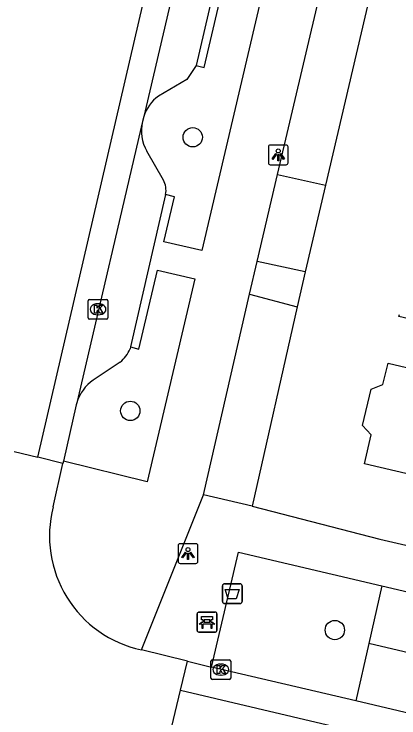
# Model space of a CAD drawing. Extents: x 163686 to 164493, y 382719 to 383870.
# Drawn here: x 163819.44 to 163838.9, y 383425.76 to 383461.33 of the extents above; entities that cross this region are included whole.
import ezdxf

# ---------------------------------------------------------------- set-up
doc = ezdxf.new("R2010")
doc.units = 0
for name, color, linetype in [('IMGEO_Afvalbak', 7, 'Continuous'), ('IMGEO_Bank', 7, 'Continuous'), ('IMGEO_Boom', 7, 'Continuous'), ('IMGEO_Grasland_overig', 7, 'Continuous'), ('IMGEO_Groenvoorziening', 7, 'Continuous'), ('IMGEO_Haag', 7, 'Continuous'), ('IMGEO_Kolk', 7, 'Continuous'), ('IMGEO_Lichtpunt', 7, 'Continuous'), ('IMGEO_Muur', 7, 'Continuous'), ('IMGEO_Pand', 7, 'Continuous'), ('IMGEO_Parkeervlak_open', 7, 'Continuous'), ('IMGEO_Rijbaan_lokaal_open', 7, 'Continuous'), ('IMGEO_Voetpad_open', 7, 'Continuous')]:
    doc.layers.add(name, color=color, linetype=linetype)

msp = doc.modelspace()

# ---------------------------------------------------------------- linework, layer by layer
at = {"layer": 'IMGEO_Afvalbak'}
for p, q in [((163829.978, 383431.637), (163829.978, 383432.437)), ((163829.978, 383432.437), (163829.978, 383431.637)), ((163830.078, 383432.537), (163830.868, 383432.537)), ((163830.868, 383432.537), (163830.078, 383432.537)), ((163830.968, 383432.437), (163830.968, 383431.637)), ((163830.968, 383431.637), (163830.968, 383432.437)), ((163830.868, 383431.537), (163830.078, 383431.537)), ((163830.078, 383431.537), (163830.868, 383431.537))]:
    msp.add_line(p, q, dxfattribs=at)
msp.add_lwpolyline([(163830.121, 383432.251), (163830.825, 383432.251), (163830.676, 383431.781), (163830.27, 383431.781), (163830.121, 383432.251)], dxfattribs=at)
for centre, start, end in [((163830.078, 383432.437), 90, 180), ((163830.078, 383432.437), 90, 180), ((163830.868, 383432.437), 0, 90), ((163830.868, 383432.437), 360, 90), ((163830.078, 383431.637), 180, 270), ((163830.078, 383431.637), 180, 270), ((163830.868, 383431.637), 270, 0), ((163830.868, 383431.637), 270, 0)]:
    msp.add_arc(centre, 0.1, start, end, dxfattribs=at)
at = {"layer": 'IMGEO_Bank'}
for p, q in [((163828.695, 383430.175), (163828.695, 383431.016)), ((163828.695, 383431.016), (163828.695, 383430.175)), ((163828.77, 383431.1), (163829.611, 383431.1)), ((163829.611, 383431.1), (163828.77, 383431.1)), ((163829.695, 383431.025), (163829.695, 383430.184)), ((163829.695, 383430.184), (163829.695, 383431.025)), ((163829.004, 383430.606), (163829.004, 383430.712)), ((163829.048, 383430.712), (163829.048, 383430.606)), ((163829.336, 383430.718), (163829.054, 383430.718)), ((163829.054, 383430.6), (163829.336, 383430.6)), ((163829.342, 383430.606), (163829.342, 383430.712)), ((163829.386, 383430.712), (163829.386, 383430.606)), ((163829.392, 383430.498), (163828.999, 383430.498)), ((163829.62, 383430.1), (163828.779, 383430.1)), ((163828.779, 383430.1), (163829.62, 383430.1))]:
    msp.add_line(p, q, dxfattribs=at)
for points in [[(163828.998, 383430.718), (163828.912, 383430.718), (163828.912, 383430.879), (163829.475, 383430.879), (163829.475, 383430.718), (163829.392, 383430.718)], [(163828.942, 383430.498), (163828.8, 383430.498), (163828.912, 383430.6), (163828.998, 383430.6)], [(163829.392, 383430.6), (163829.475, 383430.6), (163829.587, 383430.498), (163829.448, 383430.498)], [(163828.992, 383430.491), (163828.992, 383430.284), (163828.949, 383430.284), (163828.949, 383430.491)], [(163829.442, 383430.491), (163829.442, 383430.284), (163829.398, 383430.284), (163829.398, 383430.491)]]:
    msp.add_lwpolyline(points, dxfattribs=at)
for centre, radius, start, end in [((163828.773, 383431.022), 0.0779, 92.4484, 184.2845), ((163828.773, 383431.022), 0.0779, 92.4484, 184.2845), ((163829.617, 383431.022), 0.0779, 2.4484, 94.2845), ((163829.617, 383431.022), 0.0779, 2.4484, 94.2845), ((163828.997, 383430.711), 0.00671, 2.8957, 87.1043), ((163828.997, 383430.607), 0.00671, 272.8957, 357.1043), ((163829.054, 383430.711), 0.00671, 92.8957, 177.1043), ((163829.054, 383430.607), 0.00671, 182.8957, 267.1043), ((163829.336, 383430.711), 0.00671, 2.8957, 87.1043), ((163829.336, 383430.607), 0.00671, 272.8957, 357.1043), ((163829.393, 383430.711), 0.00671, 92.8957, 177.1043), ((163829.393, 383430.607), 0.00671, 182.8957, 267.1043), ((163828.773, 383430.178), 0.0779, 182.4484, 274.2845), ((163828.773, 383430.178), 0.0779, 182.4484, 274.2845), ((163828.942, 383430.491), 0.00671, 2.8957, 87.1043), ((163828.999, 383430.491), 0.00671, 92.8957, 177.1043), ((163829.391, 383430.491), 0.00671, 2.8957, 87.1043), ((163829.448, 383430.491), 0.00671, 92.8957, 177.1043), ((163829.617, 383430.178), 0.0779, 272.4484, 4.2845), ((163829.617, 383430.178), 0.0779, 272.4484, 4.2845)]:
    msp.add_arc(centre, radius, start, end, dxfattribs=at)
at = {"layer": 'IMGEO_Boom'}
for centre in [(163828.474, 383455.105), (163825.316, 383441.276), (163835.66, 383430.2)]:
    msp.add_circle(centre, 0.489, dxfattribs=at)
at = {"layer": 'IMGEO_Grasland_overig'}
for points in [[(163835.189, 383452.678), (163834.16, 383448.296)], [(163833.754, 383446.531), (163831.477, 383436.455)]]:
    msp.add_lwpolyline(points, dxfattribs=at)
at = {"layer": 'IMGEO_Groenvoorziening'}
for points in [[(163838.037, 383432.437), (163837.373, 383429.512)], [(163837.373, 383429.512), (163836.716, 383426.613)], [(163861.569, 383423.819), (163837.373, 383429.512)]]:
    msp.add_lwpolyline(points, dxfattribs=at)
at = {"layer": 'IMGEO_Haag'}
for points in [[(163837.368, 383461.967), (163835.189, 383452.678)], [(163832.766, 383453.231), (163835.189, 383452.678)]]:
    msp.add_lwpolyline(points, dxfattribs=at)
at = {"layer": 'IMGEO_Kolk'}
for p, q in [((163823.257, 383446.912), (163824.109, 383446.912)), ((163823.182, 383445.986), (163823.182, 383446.838)), ((163823.67, 383446.692), (163823.695, 383446.692)), ((163824.183, 383446.838), (163824.183, 383445.986)), ((163824.109, 383445.912), (163823.257, 383445.912)), ((163823.693, 383446.132), (163823.668, 383446.132)), ((163829.393, 383427.773), (163829.393, 383428.625)), ((163829.468, 383428.699), (163830.32, 383428.699)), ((163829.881, 383428.479), (163829.906, 383428.479)), ((163830.394, 383428.625), (163830.394, 383427.773)), ((163830.32, 383427.699), (163829.468, 383427.699)), ((163829.904, 383427.919), (163829.879, 383427.919))]:
    msp.add_line(p, q, dxfattribs=at)
for points in [[(163823.257, 383446.912), (163824.109, 383446.912)], [(163823.182, 383445.986), (163823.182, 383446.838)], [(163823.503, 383446.612), (163823.626, 383446.612), (163823.626, 383446.461), (163823.756, 383446.612), (163823.92, 383446.612), (163823.774, 383446.461), (163823.927, 383446.212), (163823.775, 383446.212), (163823.69, 383446.376), (163823.626, 383446.309), (163823.626, 383446.212), (163823.503, 383446.212), (163823.503, 383446.612)], [(163824.183, 383446.838), (163824.183, 383445.986)], [(163824.109, 383445.912), (163823.257, 383445.912)], [(163829.393, 383427.773), (163829.393, 383428.625)], [(163829.468, 383428.699), (163830.32, 383428.699)], [(163829.714, 383428.399), (163829.837, 383428.399), (163829.837, 383428.248), (163829.967, 383428.399), (163830.131, 383428.399), (163829.985, 383428.248), (163830.138, 383427.999), (163829.986, 383427.999), (163829.901, 383428.163), (163829.837, 383428.096), (163829.837, 383427.999), (163829.714, 383427.999), (163829.714, 383428.399)], [(163830.394, 383428.625), (163830.394, 383427.773)], [(163830.32, 383427.699), (163829.468, 383427.699)]]:
    msp.add_lwpolyline(points, dxfattribs=at)
for centre, start, end in [((163823.259, 383446.836), 91.552, 178.448), ((163823.259, 383446.836), 91.552, 178.448), ((163824.107, 383446.836), 1.552, 88.448), ((163824.107, 383446.836), 1.552, 88.448), ((163823.259, 383445.988), 181.552, 268.448), ((163823.259, 383445.988), 181.552, 268.448), ((163824.107, 383445.988), 271.552, 358.448), ((163824.107, 383445.988), 271.552, 358.448), ((163829.47, 383428.623), 91.552, 178.448), ((163829.47, 383428.623), 91.552, 178.448), ((163830.318, 383428.623), 1.552, 88.448), ((163830.318, 383428.623), 1.552, 88.448), ((163829.47, 383427.775), 181.552, 268.448), ((163829.47, 383427.775), 181.552, 268.448), ((163830.318, 383427.775), 271.552, 358.448), ((163830.318, 383427.775), 271.552, 358.448)]:
    msp.add_arc(centre, 0.0765, start, end, dxfattribs=at)
for centre, major_axis, ratio, start_param, end_param in [((163823.669, 383446.412), (-0.387, 0.002), 0.722429, 4.712389, 7.853982), ((163823.694, 383446.412), (-0.39, 0.002), 0.717154, 1.570796, 4.712389), ((163829.88, 383428.199), (-0.387, 0.002), 0.722429, 4.712389, 7.853982), ((163829.905, 383428.199), (-0.39, 0.002), 0.717154, 1.570796, 4.712389)]:
    msp.add_ellipse(centre, major_axis=major_axis, ratio=ratio, start_param=start_param, end_param=end_param, dxfattribs=at)
at = {"layer": 'IMGEO_Lichtpunt'}
for p, q in [((163833.201, 383454.711), (163832.393, 383454.711)), ((163833.201, 383454.711), (163832.393, 383454.711)), ((163832.299, 383454.616), (163832.299, 383453.809)), ((163832.299, 383454.616), (163832.299, 383453.809)), ((163833.295, 383453.809), (163833.295, 383454.616)), ((163833.295, 383453.809), (163833.295, 383454.616)), ((163832.393, 383453.715), (163833.201, 383453.715)), ((163832.393, 383453.715), (163833.201, 383453.715)), ((163827.735, 383434.468), (163827.735, 383433.661)), ((163827.735, 383434.468), (163827.735, 383433.661)), ((163828.637, 383434.563), (163827.829, 383434.563)), ((163828.637, 383434.563), (163827.829, 383434.563)), ((163828.731, 383433.661), (163828.731, 383434.468)), ((163828.731, 383433.661), (163828.731, 383434.468)), ((163827.829, 383433.567), (163828.637, 383433.567)), ((163827.829, 383433.567), (163828.637, 383433.567))]:
    msp.add_line(p, q, dxfattribs=at)
for points in [[(163832.673, 383454.28), (163832.712, 383454.252), (163832.524, 383453.99), (163832.486, 383454.017), (163832.673, 383454.28)], [(163832.775, 383454.232), (163832.822, 383454.232), (163832.822, 383453.91), (163832.775, 383453.91), (163832.775, 383454.232)], [(163832.885, 383454.252), (163832.923, 383454.279), (163833.11, 383454.017), (163833.071, 383453.989), (163832.885, 383454.252)], [(163828.109, 383434.132), (163828.148, 383434.104), (163827.96, 383433.842), (163827.922, 383433.869), (163828.109, 383434.132)], [(163828.211, 383434.084), (163828.258, 383434.084), (163828.258, 383433.762), (163828.211, 383433.762), (163828.211, 383434.084)], [(163828.321, 383434.104), (163828.359, 383434.131), (163828.546, 383433.869), (163828.507, 383433.841), (163828.321, 383434.104)]]:
    msp.add_lwpolyline(points, dxfattribs=at)
for centre in [(163832.798, 383454.414), (163828.234, 383434.266)]:
    msp.add_circle(centre, 0.0994, dxfattribs=at)
for centre, start, end in [((163832.393, 383454.616), 90, 180), ((163832.393, 383454.616), 90, 180), ((163833.201, 383454.616), 0, 90), ((163833.201, 383454.616), 0, 90), ((163832.393, 383453.809), 180, 270), ((163832.393, 383453.809), 180, 270), ((163833.201, 383453.809), 270, 0), ((163833.201, 383453.809), 270, 360), ((163827.829, 383434.468), 90, 180), ((163827.829, 383434.468), 90, 180), ((163828.637, 383434.468), 0, 90), ((163828.637, 383434.468), 0, 90), ((163827.829, 383433.661), 180, 270), ((163827.829, 383433.661), 180, 270), ((163828.637, 383433.661), 270, 0), ((163828.637, 383433.661), 270, 360)]:
    msp.add_arc(centre, 0.0946, start, end, dxfattribs=at)
at = {"layer": 'IMGEO_Muur'}
msp.add_lwpolyline([(163837.936, 383434.797), (163843.936, 383433.408)], dxfattribs=at)
at = {"layer": 'IMGEO_Pand'}
msp.add_lwpolyline([(163850.307, 383443.507), (163854.021, 383442.632), (163852.977, 383438.193), (163845.445, 383439.968), (163844.705, 383436.825), (163838.738, 383438.231), (163837.153, 383438.604), (163837.497, 383440.064), (163837.063, 383440.536), (163837.497, 383442.376), (163838.095, 383442.605), (163838.352, 383443.695), (163839.579, 383443.407), (163840.132, 383445.753), (163838.904, 383446.041), (163838.93, 383446.148)], dxfattribs=at)
at = {"layer": 'IMGEO_Parkeervlak_open'}
for points in [[(163828.639, 383458.733), (163828.171, 383458.033), (163826.736, 383457.191)], [(163826.987, 383452.94), (163826.146, 383454.397)], [(163825.327, 383444.513), (163825.304, 383444.413)], [(163824.801, 383443.739), (163823.441, 383442.836)]]:
    msp.add_lwpolyline(points, dxfattribs=at)
for centre, radius, start, end in [((163828.077, 383455.448), 2.199, 127.5628, 161.0994), ((163828.08, 383455.449), 2.202, 168.2031, 208.5374), ((163826.139, 383452.441), 0.983, 346.5778, 30.476), ((163823.667, 383445.11), 1.779, 309.5968, 336.9359), ((163824.635, 383441.096), 2.11, 124.4657, 163.888)]:
    msp.add_arc(centre, radius, start, end, dxfattribs=at)
at = {"layer": 'IMGEO_Rijbaan_lokaal_open'}
for points in [[(163820.631, 383438.933), (163832.959, 383492.026), (163835.31, 383501.752), (163838.874, 383517.019)], [(163829.35, 383470.514), (163825.996, 383456.16)], [(163825.996, 383456.16), (163825.925, 383455.899)], [(163825.925, 383455.899), (163822.608, 383441.682)], [(163822.608, 383441.682), (163822.583, 383441.575), (163821.929, 383438.741)], [(163819.436, 383439.221), (163819.437, 383439.221), (163820.631, 383438.933)], [(163821.903, 383438.625), (163820.631, 383438.933)], [(163821.929, 383438.741), (163821.903, 383438.625)], [(163821.414, 383436.419), (163821.903, 383438.625)], [(163828.201, 383428.619), (163825.874, 383429.195)], [(163827.854, 383427.16), (163828.201, 383428.619)], [(163828.201, 383428.619), (163829.425, 383428.331)], [(163836.716, 383426.613), (163829.425, 383428.331)], [(163827.318, 383424.902), (163827.854, 383427.16)], [(163827.854, 383427.16), (163860.525, 383419.464), (163892.693, 383412.027)], [(163860.921, 383420.912), (163836.716, 383426.613)]]:
    msp.add_lwpolyline(points, dxfattribs=at)
msp.add_arc((163827.116, 383434.95), 5.888, 165.5562, 257.825, dxfattribs=at)
at = {"layer": 'IMGEO_Voetpad_open'}
for points in [[(163830.561, 383467.018), (163828.639, 383458.733)], [(163828.639, 383458.733), (163829.055, 383458.626), (163830.145, 383463.309), (163832.095, 383462.894), (163828.933, 383449.383), (163827.006, 383449.822), (163827.547, 383452.099), (163827.096, 383452.213)], [(163832.766, 383453.231), (163834.901, 383462.321)], [(163831.733, 383448.833), (163832.766, 383453.231)], [(163827.096, 383452.213), (163825.327, 383444.513)], [(163831.341, 383447.181), (163831.733, 383448.833)], [(163834.16, 383448.296), (163831.733, 383448.833)], [(163825.327, 383444.513), (163825.755, 383444.393), (163826.683, 383448.383), (163828.575, 383447.946), (163826.165, 383437.687), (163821.929, 383438.741)], [(163834.16, 383448.296), (163833.754, 383446.531)], [(163829.014, 383437.037), (163831.341, 383447.181)], [(163831.341, 383447.181), (163833.754, 383446.531)], [(163825.874, 383429.195), (163829.014, 383437.037)], [(163831.477, 383436.455), (163829.014, 383437.037)], [(163831.477, 383436.455), (163837.936, 383434.797), (163843.936, 383433.408), (163866.249, 383428.241), (163868.851, 383427.627), (163899.759, 383420.325)], [(163829.425, 383428.331), (163830.795, 383434.141), (163838.037, 383432.437)], [(163838.037, 383432.437), (163862.222, 383426.748)]]:
    msp.add_lwpolyline(points, dxfattribs=at)

doc.saveas('drawing.dxf')
